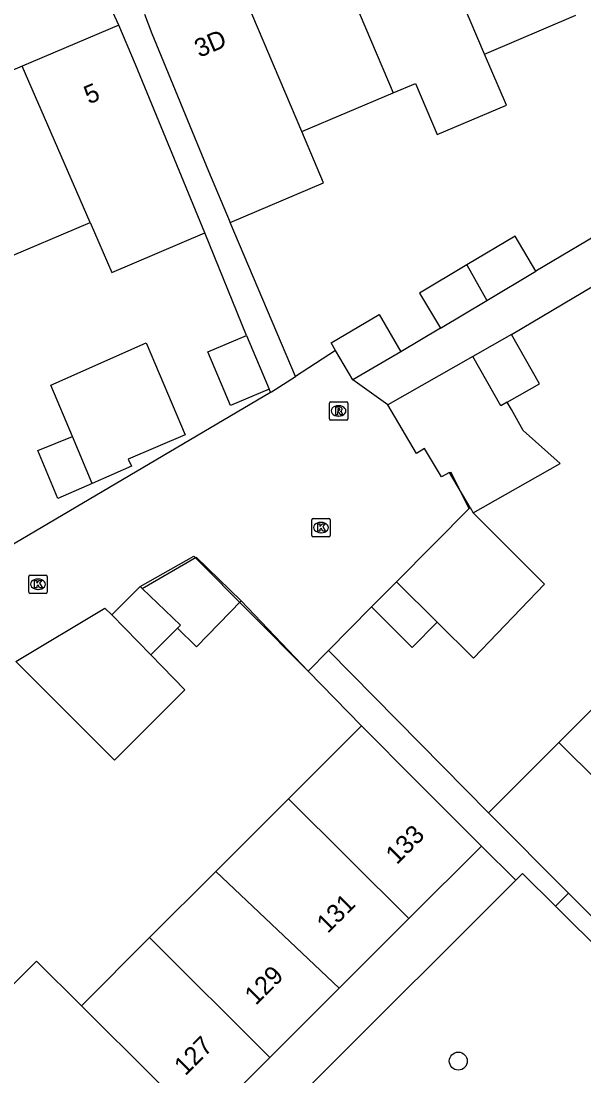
# Model space of a CAD drawing. Extents: x 159961 to 160856, y 382704 to 383353.
# Drawn here: x 160235.1 to 160265.7, y 383250.2 to 383307.6 of the extents above; entities that cross this region are included whole.
import ezdxf

# ---------------------------------------------------------------- set-up
doc = ezdxf.new("R2010")
doc.units = 0
for name, color, linetype in [('IMGEO_Boom', 7, 'Continuous'), ('IMGEO_Hek', 7, 'Continuous'), ('IMGEO_Kolk', 7, 'Continuous'), ('IMGEO_Muur', 7, 'Continuous'), ('IMGEO_Pand', 7, 'Continuous'), ('IMGEO_Pand_nummerreeks', 7, 'Continuous'), ('IMGEO_Rijbaan_lokaal_open', 7, 'Continuous'), ('IMGEO_Rioolput', 7, 'Continuous'), ('IMGEO_Voetpad_open', 7, 'Continuous')]:
    doc.layers.add(name, color=color, linetype=linetype)

msp = doc.modelspace()

# ---------------------------------------------------------------- linework, layer by layer
at = {"layer": 'IMGEO_Boom'}
msp.add_circle((160258.856, 383250.978), 0.489, dxfattribs=at)
at = {"layer": 'IMGEO_Hek'}
msp.add_lwpolyline([(160251.785, 383273.342), (160254.138, 383275.705)], dxfattribs=at)
at = {"layer": 'IMGEO_Kolk'}
for p, q in [((160250.881, 383279.601), (160250.881, 383280.453)), ((160250.956, 383280.527), (160251.808, 383280.527)), ((160251.369, 383280.307), (160251.394, 383280.307)), ((160251.882, 383280.453), (160251.882, 383279.601)), ((160251.392, 383279.747), (160251.367, 383279.747)), ((160251.808, 383279.527), (160250.956, 383279.527)), ((160235.471, 383276.517), (160235.471, 383277.369)), ((160235.546, 383277.443), (160236.398, 383277.443)), ((160236.472, 383277.369), (160236.472, 383276.517)), ((160235.959, 383277.223), (160235.984, 383277.223)), ((160236.398, 383276.443), (160235.546, 383276.443)), ((160235.982, 383276.663), (160235.957, 383276.663))]:
    msp.add_line(p, q, dxfattribs=at)
for points in [[(160250.881, 383279.601), (160250.881, 383280.453)], [(160250.956, 383280.527), (160251.808, 383280.527)], [(160251.202, 383280.227), (160251.325, 383280.227), (160251.325, 383280.076), (160251.455, 383280.227), (160251.619, 383280.227), (160251.473, 383280.076), (160251.626, 383279.827), (160251.474, 383279.827), (160251.389, 383279.991), (160251.325, 383279.924), (160251.325, 383279.827), (160251.202, 383279.827), (160251.202, 383280.227)], [(160251.882, 383280.453), (160251.882, 383279.601)], [(160251.808, 383279.527), (160250.956, 383279.527)], [(160235.471, 383276.517), (160235.471, 383277.369)], [(160235.546, 383277.443), (160236.398, 383277.443)], [(160236.472, 383277.369), (160236.472, 383276.517)], [(160235.792, 383277.143), (160235.915, 383277.143), (160235.915, 383276.992), (160236.045, 383277.143), (160236.209, 383277.143), (160236.063, 383276.992), (160236.216, 383276.743), (160236.064, 383276.743), (160235.979, 383276.907), (160235.915, 383276.84), (160235.915, 383276.743), (160235.792, 383276.743), (160235.792, 383277.143)], [(160236.398, 383276.443), (160235.546, 383276.443)]]:
    msp.add_lwpolyline(points, dxfattribs=at)
for centre, start, end in [((160250.958, 383280.451), 91.55205, 178.44795), ((160250.958, 383280.451), 91.55205, 178.44795), ((160251.806, 383280.451), 1.55205, 88.44795), ((160251.806, 383280.451), 1.55205, 88.44795), ((160250.958, 383279.603), 181.55205, 268.44795), ((160250.958, 383279.603), 181.55205, 268.44795), ((160251.806, 383279.603), 271.55205, 358.44795), ((160251.806, 383279.603), 271.55205, 358.44795), ((160235.548, 383277.367), 91.55205, 178.44795), ((160235.548, 383277.367), 91.55205, 178.44795), ((160236.396, 383277.367), 1.55205, 88.44795), ((160236.396, 383277.367), 1.55205, 88.44795), ((160235.548, 383276.519), 181.55205, 268.44795), ((160235.548, 383276.519), 181.55205, 268.44795), ((160236.396, 383276.519), 271.55205, 358.44795), ((160236.396, 383276.519), 271.55205, 358.44795)]:
    msp.add_arc(centre, 0.0765, start, end, dxfattribs=at)
for centre, major_axis, ratio, start_param, end_param in [((160251.368, 383280.027), (-0.387, 0.002), 0.722429, 4.712389, 7.853982), ((160251.393, 383280.027), (-0.39, 0.002), 0.717154, 1.570796, 4.712389), ((160235.958, 383276.943), (-0.387, 0.002), 0.722429, 4.712389, 7.853982), ((160235.983, 383276.943), (-0.39, 0.002), 0.717154, 1.570796, 4.712389)]:
    msp.add_ellipse(centre, major_axis=major_axis, ratio=ratio, start_param=start_param, end_param=end_param, dxfattribs=at)
at = {"layer": 'IMGEO_Muur'}
for points in [[(160258.422, 383283.057), (160259.424, 383281.075)], [(160241.543, 383276.818), (160244.454, 383278.474), (160250.674, 383272.217)]]:
    msp.add_lwpolyline(points, dxfattribs=at)
at = {"layer": 'IMGEO_Pand'}
for points in [[(160260.277, 383305.807), (160256.692, 383314.26)], [(160251.715, 383312.166), (160255.306, 383303.697)], [(160250.336, 383301.587), (160246.739, 383310.072)], [(160241.764, 383307.97), (160242.179, 383306.924), (160245.249, 383299.428), (160246.434, 383296.639)], [(160260.277, 383305.807), (160265.248, 383307.917)], [(160240.381, 383307.382), (160235.111, 383305.152)], [(160245.053, 383296.067), (160241.29, 383305.235), (160240.381, 383307.382)], [(160255.306, 383303.697), (160256.519, 383304.212), (160257.71, 383301.427), (160261.487, 383303.031), (160260.277, 383305.807)], [(160235.111, 383305.152), (160230.264, 383303.101)], [(160238.806, 383296.644), (160235.111, 383305.152)], [(160250.336, 383301.587), (160255.306, 383303.697)], [(160246.434, 383296.639), (160251.514, 383298.796), (160250.336, 383301.587)], [(160233.849, 383294.539), (160238.806, 383296.644)], [(160238.806, 383296.644), (160239.989, 383293.918), (160245.053, 383296.067)], [(160263.085, 383293.983), (160261.946, 383295.893), (160259.315, 383294.324)], [(160259.315, 383294.324), (160256.746, 383292.793), (160257.885, 383290.883)], [(160259.315, 383294.324), (160260.414, 383292.391)], [(160260.414, 383292.391), (160263.085, 383293.983)], [(160257.885, 383290.883), (160260.414, 383292.391)], [(160252.176, 383289.663), (160251.926, 383290.089), (160254.541, 383291.625), (160255.731, 383289.599)], [(160261.754, 383290.535), (160259.639, 383289.332)], [(160261.51, 383286.857), (160263.274, 383287.861), (160261.754, 383290.535)], [(160237.848, 383284.989), (160236.68, 383287.779), (160241.861, 383290.081), (160243.991, 383285.075), (160240.89, 383283.755), (160241.071, 383283.365), (160238.921, 383282.427)], [(160248.565, 383287.568), (160246.45, 383286.67), (160245.213, 383289.586), (160247.327, 383290.483)], [(160247.327, 383290.483), (160248.565, 383287.568)], [(160253.115, 383288.063), (160252.176, 383289.663)], [(160255.731, 383289.599), (160253.115, 383288.063)], [(160259.639, 383289.332), (160255.022, 383286.704)], [(160261.51, 383286.857), (160261.169, 383286.661), (160259.639, 383289.332)], [(160259.498, 383281.119), (160258.369, 383283.027), (160257.935, 383282.78), (160257.019, 383284.328), (160256.572, 383284.059), (160255.022, 383286.704)], [(160259.67, 383280.828), (160264.398, 383283.518), (160262.389, 383285.314), (160261.743, 383286.447), (160261.51, 383286.857)], [(160238.921, 383282.427), (160237.054, 383281.613), (160235.963, 383284.219), (160237.848, 383284.989)], [(160238.921, 383282.427), (160237.848, 383284.989)], [(160255.486, 383277.074), (160259.498, 383281.119)], [(160257.707, 383274.874), (160259.686, 383272.913), (160263.551, 383276.941), (160261.621, 383278.874), (160259.67, 383280.828)], [(160259.498, 383281.119), (160259.67, 383280.828)], [(160241.652, 383276.713), (160244.585, 383278.418), (160247.039, 383276.034)], [(160239.998, 383275.267), (160241.543, 383276.818), (160241.652, 383276.713)], [(160254.138, 383275.705), (160255.486, 383277.074)], [(160255.486, 383277.074), (160257.707, 383274.874)], [(160241.652, 383276.713), (160243.737, 383274.715), (160243.565, 383274.546)], [(160234.771, 383272.735), (160239.609, 383275.636), (160239.998, 383275.267)], [(160243.565, 383274.546), (160244.609, 383273.533), (160247.039, 383276.034)], [(160257.707, 383274.874), (160256.335, 383273.504), (160254.138, 383275.705)], [(160242.115, 383273.097), (160239.998, 383275.267)], [(160242.115, 383273.097), (160243.565, 383274.546)], [(160234.771, 383272.735), (160240.133, 383267.363), (160243.971, 383271.194), (160242.115, 383273.097)], [(160268.247, 383272.242), (160264.32, 383268.32)], [(160249.618, 383265.258), (160253.591, 383269.225)], [(160253.591, 383269.225), (160256.586, 383266.225), (160260.119, 383262.687)], [(160264.32, 383268.32), (160260.491, 383264.497)], [(160270.895, 383261.804), (160264.32, 383268.32)], [(160249.618, 383265.258), (160245.647, 383261.293)], [(160256.164, 383258.737), (160249.618, 383265.258)], [(160264.852, 383260.129), (160260.491, 383264.497)], [(160260.119, 383262.687), (160256.164, 383258.737)], [(160245.647, 383261.293), (160242.052, 383257.703)], [(160252.364, 383254.944), (160245.647, 383261.293)], [(160264.852, 383260.129), (160267.032, 383257.946), (160270.895, 383261.804)], [(160252.364, 383254.944), (160256.164, 383258.737)], [(160238.338, 383253.994), (160242.052, 383257.703)], [(160242.052, 383257.703), (160248.59, 383251.176)], [(160234.412, 383250.073), (160231.985, 383252.518), (160235.896, 383256.424), (160238.338, 383253.994)], [(160248.59, 383251.176), (160252.364, 383254.944)], [(160238.338, 383253.994), (160242.352, 383250), (160244.887, 383247.478)], [(160248.59, 383251.176), (160247.413, 383250), (160244.887, 383247.478)]]:
    msp.add_lwpolyline(points, dxfattribs=at)
at = {"layer": 'IMGEO_Rijbaan_lokaal_open'}
for points in [[(160252.176, 383289.663), (160249.994, 383288.259)], [(160248.64, 383287.39), (160248.677, 383287.412), (160249.994, 383288.259)], [(160255.022, 383286.704), (160253.115, 383288.063)], [(160212.865, 383267.016), (160223.145, 383272.34), (160231.792, 383277.479), (160248.64, 383287.39)], [(160247.039, 383276.034), (160250.674, 383272.217)], [(160251.785, 383273.342), (160254.138, 383275.705)], [(160250.674, 383272.217), (160251.785, 383273.342)]]:
    msp.add_lwpolyline(points, dxfattribs=at)
at = {"layer": 'IMGEO_Rioolput'}
for p, q in [((160251.836, 383285.952), (160251.836, 383286.804)), ((160251.911, 383286.878), (160252.763, 383286.878)), ((160252.324, 383286.658), (160252.349, 383286.658)), ((160252.837, 383286.804), (160252.837, 383285.952)), ((160252.347, 383286.098), (160252.322, 383286.098)), ((160252.763, 383285.878), (160251.911, 383285.878))]:
    msp.add_line(p, q, dxfattribs=at)
for points in [[(160251.836, 383285.952), (160251.836, 383286.804)], [(160251.911, 383286.878), (160252.763, 383286.878)], [(160252.425, 383286.576), (160252.173, 383286.578), (160252.173, 383286.178)], [(160252.837, 383286.804), (160252.837, 383285.952)], [(160252.173, 383286.178), (160252.297, 383286.178), (160252.297, 383286.34), (160252.308, 383286.34)], [(160252.351, 383286.497), (160252.297, 383286.497), (160252.297, 383286.416)], [(160252.297, 383286.416), (160252.349, 383286.416)], [(160252.355, 383286.311), (160252.426, 383286.178), (160252.566, 383286.178), (160252.501, 383286.304)], [(160252.763, 383285.878), (160251.911, 383285.878)]]:
    msp.add_lwpolyline(points, dxfattribs=at)
for centre, radius, start, end in [((160251.913, 383286.802), 0.0765, 91.55205, 178.44795), ((160251.913, 383286.802), 0.0765, 91.55205, 178.44795), ((160252.424, 383286.466), 0.109, 350.36119, 89.41601), ((160252.761, 383286.802), 0.0765, 1.55205, 88.44795), ((160252.761, 383286.802), 0.0765, 1.55205, 88.44795), ((160251.913, 383285.954), 0.0765, 181.55205, 268.44795), ((160251.913, 383285.954), 0.0765, 181.55205, 268.44795), ((160252.307, 383286.287), 0.0533, 26.02933, 88.69889), ((160252.333, 383286.605), 0.19, 274.7715, 282.96867), ((160252.357, 383286.401), 0.0964, 77.00612, 93.18647), ((160252.371, 383286.458), 0.0378, 276.66336, 79.67722), ((160252.422, 383286.466), 0.112, 277.58423, 350.98172), ((160252.406, 383286.251), 0.108, 29.51342, 73.79051), ((160252.761, 383285.954), 0.0765, 271.55205, 358.44795), ((160252.761, 383285.954), 0.0765, 271.55205, 358.44795)]:
    msp.add_arc(centre, radius, start, end, dxfattribs=at)
for centre, major_axis, ratio, start_param, end_param in [((160252.323, 383286.378), (-0.387, 0.002), 0.722429, 4.712389, 7.853982), ((160252.348, 383286.378), (-0.39, 0.002), 0.717154, 1.570796, 4.712389)]:
    msp.add_ellipse(centre, major_axis=major_axis, ratio=ratio, start_param=start_param, end_param=end_param, dxfattribs=at)
at = {"layer": 'IMGEO_Voetpad_open'}
for points in [[(160316.715, 383311.497), (160314.652, 383304.732), (160319.156, 383300.15), (160306.41, 383287.505), (160304.618, 383289.242), (160269.505, 383254.094), (160264.14, 383259.417)], [(160240.381, 383307.382), (160238.674, 383311.092)], [(160249.994, 383288.259), (160246.434, 383296.639)], [(160267.305, 383296.498), (160263.085, 383293.983)], [(160247.327, 383290.483), (160245.053, 383296.067)], [(160261.754, 383290.535), (160266.216, 383293.194)], [(160257.885, 383290.883), (160255.731, 383289.599)], [(160248.64, 383287.39), (160248.565, 383287.568)], [(160260.491, 383264.497), (160251.785, 383273.342)], [(160250.674, 383272.217), (160253.591, 383269.225)], [(160260.119, 383262.687), (160261.979, 383260.823)], [(160261.979, 383260.823), (160251.131, 383250), (160208.233, 383207.203), (160206.442, 383208.991), (160204.129, 383206.68)], [(160261.979, 383260.823), (160262.35, 383261.193), (160264.14, 383259.417)], [(160264.14, 383259.417), (160264.852, 383260.129)]]:
    msp.add_lwpolyline(points, dxfattribs=at)
msp.add_arc((160085.227, 383613.347), 338.975, 286.55987, 296.91566, dxfattribs=at)

# ---------------------------------------------------------------- texts
at = {"layer": 'IMGEO_Pand_nummerreeks'}
for s, rotation, p in [('3D', 22.99853, (160244.759, 383305.597)), ('5', 22.99853, (160238.743, 383303.057)), ('133', 44.9552, (160255.507, 383261.643)), ('131', 44.9552, (160251.749, 383257.891)), ('129', 44.9552, (160247.828, 383253.976)), ('127', 44.9552, (160243.988, 383250.143))]:
    msp.add_text(s, height=1, rotation=rotation, dxfattribs=at).set_placement(p)

doc.saveas('drawing.dxf')
